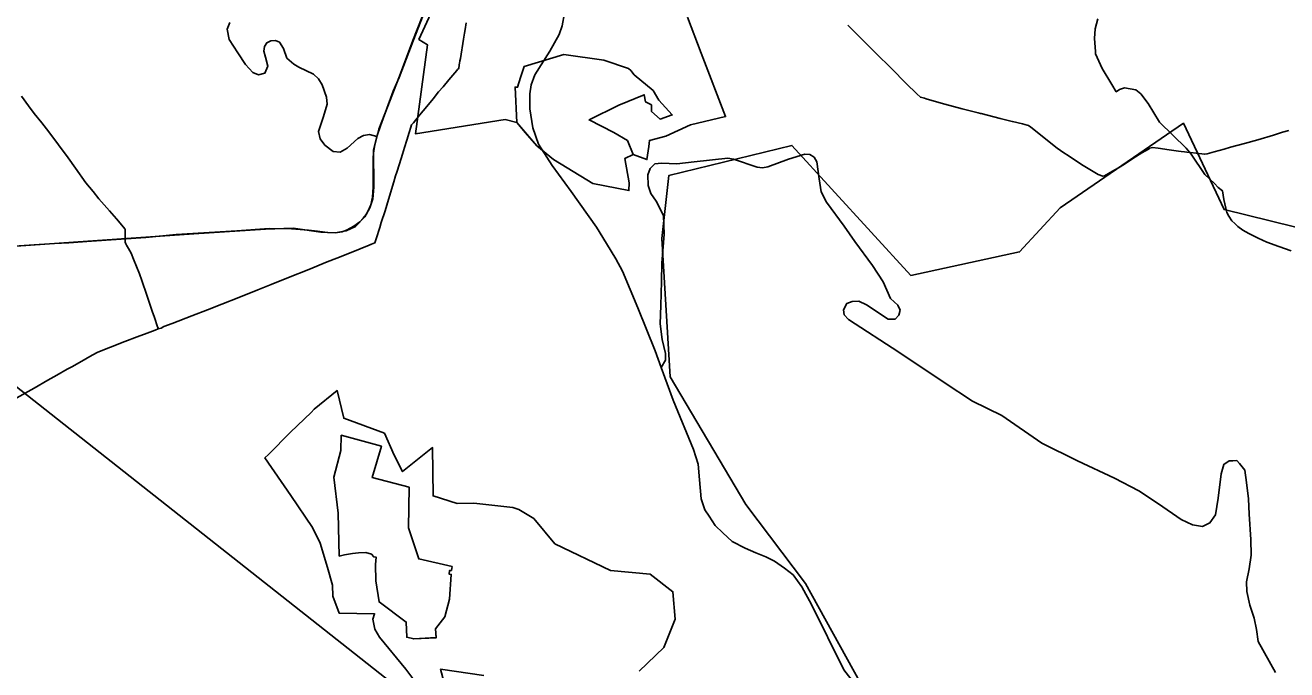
# Model space of a CAD drawing. Extents: x -789162 to -606354, y -1062736 to -945481.
# Drawn here: x -681514 to -679066, y -987160 to -985908 of the extents above; entities that cross this region are included whole.
import ezdxf

# ---------------------------------------------------------------- set-up
doc = ezdxf.new("R2010")
doc.units = 0
for name, color, linetype in [('_SIRSI VZTAHY_CYKLOTRASY MISTNI S', 7, 'Continuous'), ('_SIRSI VZTAHY_OP vodnich zdroju II stupne', 7, 'Continuous'), ('_SIRSI VZTAHY_PRIRODNIHO PARKU', 7, 'Continuous'), ('_SIRSI VZTAHY_SILNICE III TRIDY_STAV', 7, 'Continuous'), ('_SIRSI VZTAHY_VTL PLYNOVOD', 7, 'Continuous')]:
    doc.layers.add(name, color=color, linetype=linetype)

msp = doc.modelspace()

# ---------------------------------------------------------------- linework, layer by layer
at = {"layer": '_SIRSI VZTAHY_CYKLOTRASY MISTNI S'}
for points in [[(-679840.5, -987281.3), (-679999.8, -986991.7), (-680116, -986838.9), (-680262.7, -986590.5), (-680278.6, -986322.1), (-680265.3, -986199.9), (-680026.4, -986141.5), (-679795.4, -986393.9), (-679584.7, -986348.1), (-679506, -986262.6), (-679266.7, -986098.3), (-679188, -986266), (-678825.5, -986355), (-678613.5, -986289.9), (-678562.2, -985739), (-678610.1, -985544), (-678613.5, -985218.9), (-678452.8, -985071.7), (-678244.2, -985109.4), (-678309.1, -984952), (-678487, -984780.9), (-678459.6, -984664.5), (-677744.9, -984767.2)], [(-680639.3, -987314.3), (-681534.4, -986607.7), (-681770.4, -986724.1), (-681958.5, -986912.3), (-682002.9, -987203.1)]]:
    msp.add_lwpolyline(points, dxfattribs=at)
at = {"layer": '_SIRSI VZTAHY_OP vodnich zdroju II stupne'}
for points in [[(-680229.1, -985892.4), (-680202.3, -985962.4), (-680155, -986085.5), (-680223.4, -986101.6), (-680270.8, -986123.7), (-680303, -986131.8), (-680303.9, -986143.8), (-680307.7, -986168.9), (-680334.7, -986159.2), (-680350.6, -986166.9), (-680342.3, -986213.9), (-680342.6, -986229), (-680412.8, -986215.1), (-680489.2, -986168.9), (-680521.3, -986142.1), (-680560.4, -986096.8), (-680582.9, -986091.2), (-680756.6, -986119.1), (-680733.5, -985946.1), (-680750.1, -985935.5), (-680637.5, -985691)], [(-680758.2, -987181.9), (-680775.8, -987158.4), (-680826.7, -987096.5), (-680835.6, -987080.8), (-680839.8, -987061.3), (-680836, -987050.7), (-680905.1, -987049.4), (-680917, -987016.8), (-680917.8, -986995.2), (-680927.6, -986961.2), (-680941.6, -986913.8), (-680956.8, -986883.3), (-680998.4, -986820.9), (-681048.8, -986748), (-681041.9, -986741.4), (-680999.1, -986698.3), (-680959.5, -986660.1), (-680953.4, -986653.7), (-680908.5, -986617.5), (-680896.1, -986671.2), (-680817, -986700.2), (-680798.4, -986742.7), (-680781.7, -986774.7), (-680723.6, -986728.2), (-680722.6, -986821.9), (-680675.9, -986836.9), (-680643.5, -986836.3), (-680567.8, -986844.6), (-680556.3, -986848.4), (-680526.9, -986865.9), (-680486.2, -986915.1), (-680378.2, -986966.8), (-680301.5, -986974), (-680257.2, -987008.1), (-680253, -987061.2), (-680275, -987116.3), (-680323, -987162.1)], [(-680624, -987170.3), (-680708.2, -987158.1), (-680702, -987182.4)]]:
    msp.add_lwpolyline(points, dxfattribs=at)
for points in [[(-680343.6, -985992.3), (-680338.8, -985996), (-680332.4, -986004.1), (-680295.5, -986035.1), (-680284.3, -986053.3), (-680258.7, -986082.1), (-680282.1, -986090.5), (-680298.8, -986075.3), (-680298.8, -986062.8), (-680310.4, -986056.9), (-680312.8, -986043.2), (-680362.5, -986063.1), (-680419.8, -986091.8), (-680371.7, -986116.2), (-680345.3, -986132), (-680334.7, -986159.2), (-680350.6, -986166.9), (-680342.3, -986213.9), (-680342.6, -986229), (-680412.8, -986215.1), (-680424.5, -986208.1), (-680489.2, -986168.9), (-680521.3, -986142.1), (-680543.7, -986116.6), (-680560.4, -986096.8), (-680563.5, -986028.1), (-680558.7, -986028.4), (-680553.2, -986009.4), (-680545.6, -985987.9), (-680469, -985965.2), (-680391.6, -985976.1)], [(-680904.6, -986938.8), (-680906.6, -986855.2), (-680914.9, -986785.8), (-680901.9, -986733.6), (-680900.8, -986704.3), (-680823, -986725.5), (-680840.7, -986786.2), (-680769.1, -986805.2), (-680770.2, -986884.2), (-680750.5, -986944.1), (-680685.6, -986959), (-680687, -986966.5), (-680690.5, -986966.7), (-680691.3, -986974), (-680687.5, -986974.2), (-680690.9, -987022.3), (-680699.8, -987056.4), (-680717.9, -987080.1), (-680716.7, -987097.2), (-680760.1, -987099.7), (-680773.6, -987096.3), (-680774.8, -987066.9), (-680827.3, -987027.9), (-680833.5, -986986.8), (-680834.5, -986955.2), (-680833.2, -986940.7), (-680837.7, -986940.5), (-680842, -986934.8), (-680852.9, -986931.5), (-680867.4, -986932.6), (-680878.9, -986933.7), (-680894.2, -986936.6)], [(-680685.6, -986959), (-680750.5, -986944.1), (-680770.2, -986884.2), (-680769.1, -986805.2), (-680840.7, -986786.2), (-680823, -986725.5), (-680900.8, -986704.3), (-680901.9, -986733.6), (-680914.9, -986785.8), (-680906.6, -986855.2), (-680904.6, -986938.8), (-680894.2, -986936.6), (-680878.9, -986933.7), (-680867.4, -986932.6), (-680852.9, -986931.5), (-680842, -986934.8), (-680837.7, -986940.5), (-680833.2, -986940.7), (-680834.5, -986955.2), (-680833.5, -986986.8), (-680827.3, -987027.9), (-680774.8, -987066.9), (-680773.6, -987096.3), (-680760.1, -987099.7), (-680716.4, -987097.1), (-680717.9, -987080.1), (-680699.8, -987056.4), (-680690.9, -987022.3), (-680687.5, -986974.2), (-680691.3, -986974), (-680690.5, -986966.7), (-680687, -986966.5)]]:
    msp.add_lwpolyline(points, close=True, dxfattribs=at)
at = {"layer": '_SIRSI VZTAHY_PRIRODNIHO PARKU'}
for points in [[(-680743.7, -985892.1), (-680761.6, -985937.8), (-680789.2, -986010.1), (-680802.4, -986045), (-680810.3, -986065), (-680827.6, -986110.1), (-680836.6, -986143.5), (-680836.6, -986143.6), (-680838.4, -986156.2), (-680839.1, -986166.4), (-680838.9, -986211.6), (-680839, -986222.2), (-680840.3, -986242), (-680843.2, -986256.5), (-680848.3, -986268.4), (-680852.6, -986275.5), (-680858.1, -986282.6), (-680864.6, -986290), (-680876.1, -986298.5), (-680889.1, -986305.1), (-680899.3, -986308.9), (-680912.6, -986311.1), (-680927.3, -986310.3), (-680947.2, -986307.8), (-680964.6, -986305.7), (-680997.3, -986303.6), (-681040.5, -986303), (-681103.4, -986307.3), (-681221.1, -986314.3), (-681280.2, -986319.9), (-681385.4, -986327.1), (-681429.6, -986330.6), (-681457, -986331.9), (-681565.9, -986339.3)], [(-679057.9, -986345.8), (-679081.7, -986337.4), (-679105, -986329.1), (-679121.5, -986321.6), (-679139.7, -986312.5), (-679151.2, -986306.1), (-679161.3, -986298.6), (-679167.2, -986292.9), (-679172.6, -986287.7), (-679178.6, -986278.9), (-679182.4, -986271.9), (-679188.1, -986246.7), (-679191.1, -986229.5), (-679199.2, -986223), (-679206.5, -986215.7), (-679225, -986198.1), (-679251.7, -986158.3), (-679261.3, -986146.6), (-679313, -986096.4), (-679334.9, -986059.8), (-679349.4, -986041.4), (-679359.4, -986033.4), (-679381.3, -986029.8), (-679390.9, -986032.8), (-679397.1, -986037.4), (-679405.6, -986023.4), (-679424.5, -985991.9), (-679437.4, -985963.6), (-679437.6, -985959.4), (-679439.2, -985933.7), (-679437.7, -985914.8), (-679432.8, -985896)]]:
    msp.add_lwpolyline(points, dxfattribs=at)
at = {"layer": '_SIRSI VZTAHY_SILNICE III TRIDY_STAV'}
for points in [[(-680550.1, -985538.7), (-680585.4, -985587.6), (-680609.5, -985622.1), (-680649.9, -985695.9), (-680687.8, -985768.9), (-680723.9, -985841), (-680761.1, -985938.4), (-680788.3, -986009.6), (-680800, -986036.2), (-680824.6, -986103.3), (-680831.8, -986124.1)], [(-681116.8, -985903.1), (-681122, -985915.7), (-681118.3, -985935.6), (-681101.6, -985961.5), (-681086.6, -985984.5), (-681072.3, -985999.8), (-681061.2, -986004.6), (-681048.8, -986001.1), (-681043.3, -985987.4), (-681047.7, -985970), (-681051.2, -985958.5), (-681049.9, -985949.3), (-681045.5, -985942), (-681037.2, -985938.2), (-681028.4, -985937.9), (-681020.7, -985941.1), (-681013.1, -985953.4), (-681006.1, -985971.8), (-680992.6, -985983.9), (-680982.9, -985989.8), (-680954.7, -986003), (-680945.2, -986011.9), (-680937.9, -986023.6), (-680929.3, -986047.7), (-680927.9, -986061.4), (-680935.3, -986085.4), (-680944.9, -986114.7), (-680941.6, -986128.4), (-680932.6, -986141.1), (-680916.6, -986153.2), (-680902.6, -986154.4), (-680889.6, -986146.8), (-680868.6, -986127.9), (-680857.8, -986122), (-680846.1, -986120.1), (-680831.8, -986124.1)], [(-680280.2, -986572.4), (-680292, -986540.1), (-680325.4, -986456.8), (-680355.4, -986385.9), (-680368.1, -986361.4), (-680386.4, -986331.8), (-680405.8, -986300.2), (-680454.9, -986231), (-680491.7, -986180.5), (-680518.4, -986139), (-680529.2, -986107.4), (-680535.1, -986070.2), (-680535.2, -986041.6), (-680532.3, -986023.9), (-680525.1, -986004.4), (-680496.4, -985958.2), (-680477.9, -985925.8), (-680472.2, -985909.1), (-680467.9, -985884.6)], [(-680831.8, -986124.1), (-680838.4, -986150.6), (-680837.5, -986222.6), (-680839.8, -986244.9), (-680845.1, -986262.6), (-680854.9, -986279.8), (-680873.3, -986298.7), (-680891, -986307.3), (-680912.6, -986310.9), (-680940.3, -986309.8), (-680993.9, -986302.3), (-681047.8, -986303.8), (-681186.9, -986313.1), (-681420.6, -986329.3), (-681559.6, -986338.7)], [(-679088.2, -987164.8), (-679122, -987104.3), (-679124.8, -987081.4), (-679129.6, -987059.1), (-679138.2, -987034.2), (-679143.6, -987007.8), (-679144.4, -986988.5), (-679138.9, -986963.5), (-679135.5, -986937.2), (-679136.2, -986906.3), (-679139.1, -986857.1), (-679140.4, -986827.3), (-679144.2, -986795.7), (-679147.4, -986771.7), (-679157.9, -986758.8), (-679163.4, -986753.5), (-679170.8, -986753.9), (-679178, -986753.9), (-679188.4, -986760.9), (-679193.4, -986779.2), (-679199.4, -986826.4), (-679204.6, -986858.7), (-679215.4, -986874.5), (-679230, -986881.2), (-679249.2, -986877.9), (-679271.1, -986867.7), (-679315.4, -986837.1), (-679353, -986811.8), (-679400.2, -986787.6), (-679472.2, -986753.8), (-679541.3, -986719.4), (-679619.1, -986665.5), (-679676.3, -986637.7), (-679730.8, -986601.8), (-679819.1, -986542.9), (-679916.7, -986479.5), (-679924.9, -986470.2), (-679926.4, -986460.5), (-679920, -986448.1), (-679909.6, -986444.2), (-679896.5, -986443.7), (-679881.8, -986450.8), (-679839.8, -986478.6), (-679826.3, -986478.6), (-679818.8, -986471), (-679816.5, -986461.1), (-679820.8, -986451.8), (-679834.8, -986438.7), (-679849.1, -986406.6), (-679870.2, -986374.9), (-679904.3, -986328.1), (-679925.2, -986298.2), (-679959.3, -986251.5), (-679969.8, -986231.7), (-679973.6, -986206.1), (-679977.9, -986173.4), (-679983.2, -986164.4), (-679991.4, -986158.9), (-680001.3, -986158.3), (-680033, -986168.2), (-680072.9, -986182.9), (-680083.6, -986185), (-680093.9, -986183.7), (-680139.5, -986167.9), (-680150.9, -986166.4), (-680215.8, -986173.2), (-680249.9, -986177.4), (-680279.4, -986175.9), (-680292.3, -986177.1), (-680301.2, -986186), (-680306.2, -986198.5), (-680305.6, -986219.2), (-680300, -986234.9), (-680289.5, -986249.8), (-680275.6, -986277.5), (-680274.3, -986313.8), (-680278.6, -986369.9), (-680279.2, -986405.9), (-680281, -986452), (-680281.7, -986487.6), (-680277.9, -986518), (-680271.8, -986545.7), (-680271.5, -986558.7), (-680280.2, -986572.4)], [(-679868.4, -987233.4), (-679925.7, -987159.3), (-679988.1, -987033), (-680007.3, -986998.3), (-680024.2, -986975.4), (-680040.6, -986962.2), (-680060.3, -986948.6), (-680077.2, -986940.1), (-680096.6, -986932.3), (-680117.4, -986923.4), (-680142, -986910.5), (-680160.6, -986893.7), (-680175, -986879.2), (-680186.8, -986861.2), (-680195.5, -986848.9), (-680202.2, -986827.4), (-680205.5, -986790.9), (-680208.3, -986760.4), (-680217.4, -986732.1), (-680256.9, -986636), (-680280.2, -986572.4)]]:
    msp.add_lwpolyline(points, dxfattribs=at)
at = {"layer": '_SIRSI VZTAHY_VTL PLYNOVOD'}
for points in [[(-680658.3, -985903.4), (-680660.4, -985916.6), (-680661.5, -985923.4), (-680663.6, -985935.3), (-680669.6, -985972.5), (-680670.6, -985977), (-680670.8, -985978.1), (-680670.8, -985978.2), (-680671.4, -985981.2), (-680672.9, -985991), (-680673.6, -985992.5), (-680675.2, -985994), (-680676.7, -985996), (-680680.5, -986000.2), (-680691.9, -986013.8), (-680703.2, -986027.7), (-680711.8, -986037.6), (-680722.4, -986051), (-680734.9, -986066), (-680748.7, -986083), (-680760.8, -986097.3), (-680764.3, -986101.4), (-680765.8, -986105.9), (-680769.2, -986116.4), (-680773.5, -986131.4), (-680778, -986145.7), (-680782.2, -986158.6), (-680788.1, -986177.5), (-680792.7, -986193.5), (-680795.3, -986200.8), (-680798.6, -986212.1), (-680809.3, -986246.6), (-680815.9, -986268.4), (-680823.2, -986291.4), (-680826.1, -986300.9), (-680832.9, -986322.5), (-680835.8, -986330.7), (-680842.1, -986333.4), (-680843.1, -986333.7), (-680844.1, -986334.1), (-680846.9, -986335.3), (-680863.8, -986342.2), (-680894.2, -986354.4), (-680909.6, -986360.1), (-680928, -986367.5), (-680963.5, -986382.1), (-681003.4, -986398.2), (-681036.7, -986411.6), (-681062.7, -986421.8), (-681099.6, -986436.9), (-681132.3, -986449.8), (-681160.5, -986460.7), (-681190.6, -986472.1), (-681228.6, -986486.9), (-681245.3, -986493.3), (-681250.4, -986496), (-681256.2, -986497.5)], [(-679062.1, -986112.2), (-679074.2, -986116), (-679091.8, -986121.6), (-679122.5, -986130.6), (-679148.4, -986137.9), (-679175.4, -986145.1), (-679187.6, -986148.5), (-679207.1, -986153.9), (-679220.4, -986157.7), (-679225.4, -986158.6), (-679231.3, -986157.6), (-679241.8, -986156.6), (-679252.9, -986155.2), (-679253.5, -986155.1), (-679253.6, -986155.1), (-679259.9, -986154.5), (-679264.4, -986154.1), (-679271.4, -986153.2), (-679276.4, -986152.6), (-679294.1, -986150), (-679315.7, -986146.8), (-679326.5, -986145.7), (-679331.9, -986147.1), (-679333.1, -986147.8), (-679333.5, -986148.1), (-679347.7, -986156.1), (-679359.5, -986163.7), (-679381.2, -986177.8), (-679393, -986185.1), (-679398.4, -986188.4), (-679408.6, -986194.2), (-679420, -986200.6), (-679423.1, -986201.2), (-679432.1, -986198.1), (-679464.7, -986178.7), (-679490.5, -986161.2), (-679498.8, -986155.8), (-679511.7, -986146.5), (-679534, -986129.4), (-679550.3, -986116), (-679563, -986106), (-679567.4, -986102.8), (-679569.8, -986102), (-679578.7, -986099.4), (-679598.2, -986095.2), (-679599.2, -986094.9), (-679609.5, -986092.2), (-679622.3, -986089.2), (-679659.3, -986079.6), (-679660.5, -986079.3), (-679664.7, -986078.3), (-679696.1, -986070.6), (-679729.9, -986061.3), (-679755, -986054.5), (-679766.1, -986051), (-679769.2, -986050), (-679771.8, -986049.2), (-679776.9, -986047.8), (-679783.9, -986041.5), (-679804.9, -986021.1), (-679833, -985992.3), (-679863.5, -985962.1), (-679892.6, -985932.9), (-679917.9, -985908)], [(-681257, -986494.5), (-681257.1, -986493.9), (-681257.2, -986493.7), (-681263.2, -986475.5), (-681267.5, -986463), (-681278.3, -986431.9), (-681288, -986403.6), (-681292.5, -986390.6), (-681303.6, -986362.2), (-681308.5, -986350.4), (-681313.6, -986341.6), (-681317.4, -986335), (-681318.9, -986332.8), (-681319.8, -986329), (-681319.8, -986328.5), (-681320.1, -986318.8), (-681320.2, -986316.2), (-681320.2, -986312.2), (-681320.2, -986304.4), (-681320.7, -986303.1), (-681326.5, -986296.3), (-681337, -986284.2), (-681350.4, -986268.6), (-681370.9, -986245.1), (-681382.4, -986231.1), (-681396.6, -986214.2), (-681416.6, -986185.6), (-681430.7, -986165.4), (-681449.6, -986140.1), (-681468.5, -986114.8), (-681481.6, -986097.8), (-681496.4, -986079.3), (-681507.5, -986064.9), (-681521.1, -986045.8)], [(-681256.2, -986497.5), (-681262.1, -986500.2), (-681277.1, -986505.9), (-681296.9, -986513.4), (-681320.4, -986522.4), (-681348.8, -986533.3), (-681373, -986542.6), (-681383.8, -986548.5), (-681396.2, -986555.7), (-681422, -986570.4), (-681432.3, -986576), (-681452.9, -986587.4), (-681470.4, -986597.5), (-681496.9, -986612.5), (-681530.1, -986631.3)], [(-681257, -986494.5), (-681256.1, -986494.2), (-681255.9, -986494.7), (-681255.8, -986495.2), (-681255.7, -986495.7), (-681256.6, -986495.9)], [(-681256.6, -986495.9), (-681256.8, -986495.2), (-681257, -986494.5)], [(-681256.2, -986497.5), (-681256.2, -986497.4), (-681256.2, -986497.4), (-681256.6, -986495.9)]]:
    msp.add_lwpolyline(points, dxfattribs=at)

doc.saveas('drawing.dxf')
